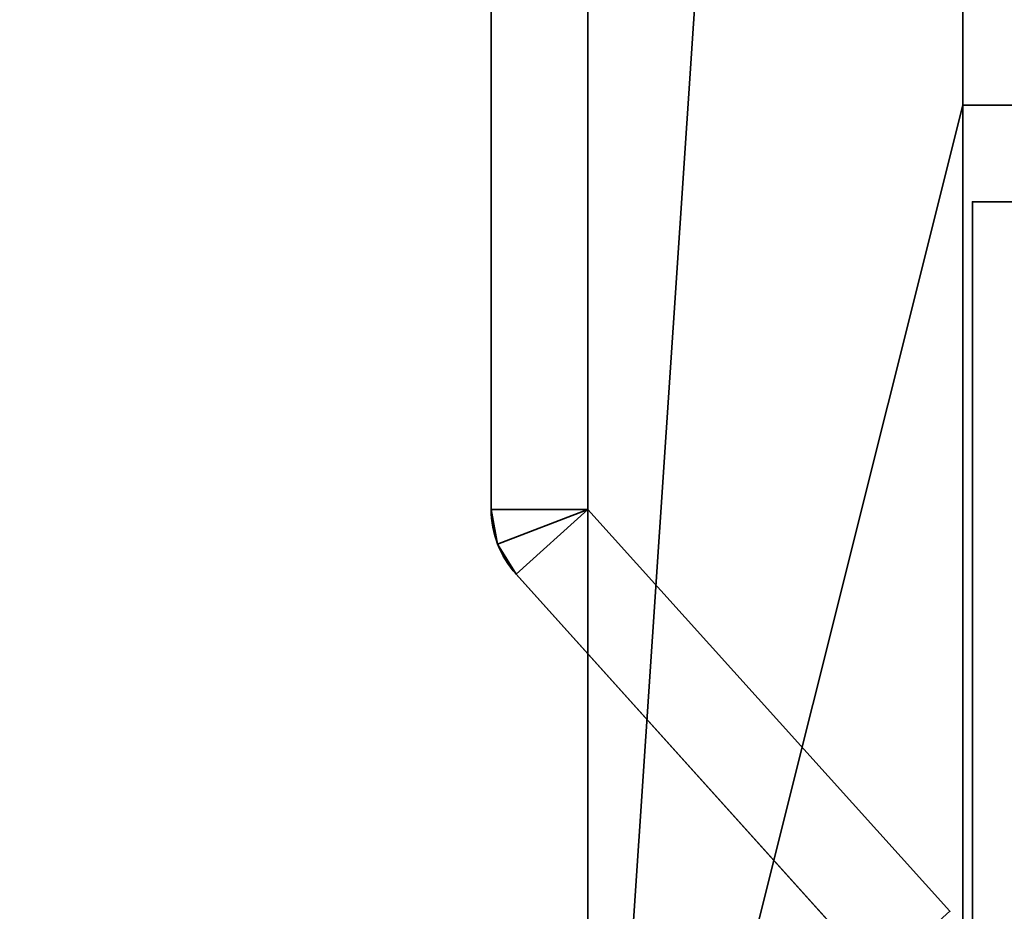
# Model space of a CAD drawing. Header units: millimetres. Extents: x -490 to 6690, y -115 to 152.
# Tile 491 of 656: x 2563 to 2583, y 4 to 23. Entities that reach past the tile are written whole.
import ezdxf

# ---------------------------------------------------------------- set-up
doc = ezdxf.new("R2010")
doc.units = ezdxf.units.MM
doc.layers.add('151', color=253, linetype='Continuous')

# ---------------------------------------------------------------- blocks, each defined once
blk = doc.blocks.new('UG_SURFACE_003')
at = {"layer": '151', "color": 252, "linetype": 'Continuous', "lineweight": 35}
for points in [[(3590, -6.2, 2202.5), (3590, 133.2, 2202.5), (2410, 133.2, 2202.5), (2410, -6.2, 2202.5)], [(2560, -6.2, 2052.5), (2560, 133.2, 2052.5), (3440, 133.2, 2052.5), (3440, -6.2, 2052.5)]]:
    blk.add_3dface(points, dxfattribs=at)
blk = doc.blocks.new('UG_SURFACE_196')
at = {"layer": '151', "color": 252, "linetype": 'Continuous', "lineweight": 35}
for points in [[(2572.75, 12.635, 1008.25), (2572.75, 36, 1008.25), (2574.75, 36, 1008.25), (2574.75, 12.635, 1008.25)], [(2574.75, 12.635, 1172.25), (2574.75, 36, 1172.25), (2572.75, 36, 1172.25), (2572.75, 12.635, 1172.25)], [(2572.75, 36, 1008.25), (2572.75, 12.635, 1008.25), (2572.75, 12.635, 1020.25), (2572.75, 23.75, 1020.25)], [(2572.75, 23.75, 1160.25), (2572.75, 12.635, 1160.25), (2572.75, 12.635, 1172.25), (2572.75, 36, 1172.25)], [(2574.75, 36, 1172.25), (2574.75, 12.635, 1172.25), (2574.75, 12.635, 1160.25), (2574.75, 23.75, 1160.25)], [(2574.75, 23.75, 1020.25), (2574.75, 12.635, 1020.25), (2574.75, 12.635, 1008.25), (2574.75, 36, 1008.25)], [(2574.75, 12.635, 1020.25), (2574.75, 23.75, 1020.25), (2572.75, 23.75, 1020.25), (2572.75, 12.635, 1020.25)], [(2572.75, 12.635, 1160.25), (2572.75, 23.75, 1160.25), (2574.75, 23.75, 1160.25), (2574.75, 12.635, 1160.25)], [(2572.75, 23.75, 1084.25), (2572.75, 12.635, 1084.25), (2572.75, 12.635, 1096.25), (2572.75, 23.75, 1096.25)], [(2572.75, 12.635, 1084.25), (2572.75, 23.75, 1084.25), (2574.75, 23.75, 1084.25), (2574.75, 12.635, 1084.25)], [(2574.75, 12.635, 1096.25), (2574.75, 23.75, 1096.25), (2572.75, 23.75, 1096.25), (2572.75, 12.635, 1096.25)], [(2574.75, 23.75, 1096.25), (2574.75, 12.635, 1096.25), (2574.75, 12.635, 1084.25), (2574.75, 23.75, 1084.25)], [(2572.883, 11.918, 1008.25), (2572.883, 11.918, 1020.25), (2572.75, 12.635, 1020.25), (2572.75, 12.635, 1008.25)], [(2574.75, 12.635, 1008.25), (2572.883, 11.918, 1008.25), (2572.75, 12.635, 1008.25)], [(2572.75, 12.635, 1020.25), (2572.883, 11.918, 1020.25), (2574.75, 12.635, 1020.25)], [(2572.75, 12.635, 1172.25), (2572.883, 11.918, 1172.25), (2574.75, 12.635, 1172.25)], [(2572.883, 11.918, 1160.25), (2572.883, 11.918, 1172.25), (2572.75, 12.635, 1172.25), (2572.75, 12.635, 1160.25)], [(2574.75, 12.635, 1160.25), (2572.883, 11.918, 1160.25), (2572.75, 12.635, 1160.25)], [(2572.883, 11.918, 1084.25), (2572.883, 11.918, 1096.25), (2572.75, 12.635, 1096.25), (2572.75, 12.635, 1084.25)], [(2574.75, 12.635, 1084.25), (2572.883, 11.918, 1084.25), (2572.75, 12.635, 1084.25)], [(2572.75, 12.635, 1096.25), (2572.883, 11.918, 1096.25), (2574.75, 12.635, 1096.25)], [(2573.264, 11.297, 1008.25), (2572.883, 11.918, 1008.25), (2574.75, 12.635, 1008.25)], [(2574.75, 12.635, 1020.25), (2572.883, 11.918, 1020.25), (2573.264, 11.297, 1020.25)], [(2574.75, 12.635, 1172.25), (2572.883, 11.918, 1172.25), (2573.264, 11.297, 1172.25)], [(2573.264, 11.297, 1160.25), (2572.883, 11.918, 1160.25), (2574.75, 12.635, 1160.25)], [(2573.264, 11.297, 1084.25), (2572.883, 11.918, 1084.25), (2574.75, 12.635, 1084.25)], [(2574.75, 12.635, 1096.25), (2572.883, 11.918, 1096.25), (2573.264, 11.297, 1096.25)], [(2580.75, 2.982, 1008.25), (2573.264, 11.297, 1008.25), (2574.75, 12.635, 1008.25), (2582.236, 4.321, 1008.25)], [(2582.236, 4.321, 1020.25), (2574.75, 12.635, 1020.25), (2573.264, 11.297, 1020.25), (2580.75, 2.982, 1020.25)], [(2582.236, 4.321, 1172.25), (2574.75, 12.635, 1172.25), (2573.264, 11.297, 1172.25), (2580.75, 2.982, 1172.25)], [(2580.75, 2.982, 1160.25), (2573.264, 11.297, 1160.25), (2574.75, 12.635, 1160.25), (2582.236, 4.321, 1160.25)], [(2580.75, 2.982, 1084.25), (2573.264, 11.297, 1084.25), (2574.75, 12.635, 1084.25), (2582.236, 4.321, 1084.25)], [(2582.236, 4.321, 1096.25), (2574.75, 12.635, 1096.25), (2573.264, 11.297, 1096.25), (2580.75, 2.982, 1096.25)], [(2582.236, 4.321, 1020.25), (2582.236, 4.321, 1008.25), (2574.75, 12.635, 1008.25), (2574.75, 12.635, 1020.25)], [(2574.75, 12.635, 1160.25), (2574.75, 12.635, 1172.25), (2582.236, 4.321, 1172.25), (2582.236, 4.321, 1160.25)], [(2582.236, 4.321, 1096.25), (2582.236, 4.321, 1084.25), (2574.75, 12.635, 1084.25), (2574.75, 12.635, 1096.25)], [(2573.264, 11.297, 1008.25), (2573.264, 11.297, 1020.25), (2572.883, 11.918, 1020.25), (2572.883, 11.918, 1008.25)], [(2573.264, 11.297, 1160.25), (2573.264, 11.297, 1172.25), (2572.883, 11.918, 1172.25), (2572.883, 11.918, 1160.25)], [(2573.264, 11.297, 1084.25), (2573.264, 11.297, 1096.25), (2572.883, 11.918, 1096.25), (2572.883, 11.918, 1084.25)], [(2573.264, 11.297, 1020.25), (2573.264, 11.297, 1008.25), (2580.75, 2.982, 1008.25), (2580.75, 2.982, 1020.25)], [(2580.75, 2.982, 1160.25), (2580.75, 2.982, 1172.25), (2573.264, 11.297, 1172.25), (2573.264, 11.297, 1160.25)], [(2573.264, 11.297, 1096.25), (2573.264, 11.297, 1084.25), (2580.75, 2.982, 1084.25), (2580.75, 2.982, 1096.25)]]:
    blk.add_3dface(points, dxfattribs=at)
blk = doc.blocks.new('UG_SURFACE_203')
at = {"layer": '151', "color": 254, "linetype": 'Continuous', "lineweight": 35}
for points in [[(2574.75, 136.75, 2032.75), (2574.75, -10, 2032.75), (2582.5, 106, 2025)], [(2582.5, 106, -7.5), (2574.75, -10, -7.5), (2574.75, 136.75, -7.5)], [(2574.75, -10, 2032.75), (2574.75, 136.75, 2032.75), (2574.75, 136.75, -7.5), (2574.75, -10, -7.5)], [(2582.5, 21, 2025), (2582.5, 106, 2025), (2574.75, -10, 2032.75)], [(2574.75, -10, -7.5), (2582.5, 106, -7.5), (2582.5, 21, -7.5)], [(2582.5, 21, 2025), (2587, 21, 2020.5), (2587, 106, 2020.5), (2582.5, 106, 2025)], [(2582.5, 106, -7.5), (2587, 106, -7.5), (2587, 21, -7.5), (2582.5, 21, -7.5)], [(2574.75, -10, 2032.75), (2580.5, -10, 2027), (2582.5, -8, 2025), (2582.5, 21, 2025)], [(2582.5, 21, -7.5), (2582.5, -8, -7.5), (2580.5, -10, -7.5), (2574.75, -10, -7.5)], [(2582.5, 21, 2025), (2582.5, -8, 2025), (2582.5, -8, -7.5), (2582.5, 21, -7.5)], [(2587, 21, 2020.5), (2582.5, 21, 2025), (2582.5, 21, -7.5), (2587, 21, -7.5)]]:
    blk.add_3dface(points, dxfattribs=at)
blk = doc.blocks.new('UG_SURFACE_205')
at = {"layer": '151', "color": 254, "linetype": 'Continuous', "lineweight": 35}
for points in [[(2582.5, 106, 2025), (2574.75, -10, 2032.75), (2574.75, 136.75, 2032.75)], [(3425.25, -10, 2032.75), (3425.25, 136.75, 2032.75), (2574.75, 136.75, 2032.75), (2574.75, -10, 2032.75)], [(2574.75, -10, 2032.75), (2582.5, 106, 2025), (2582.5, 21, 2025)], [(2582.5, 106, 2025), (2587, 106, 2020.5), (2587, 21, 2020.5), (2582.5, 21, 2025)], [(2582.5, 21, 2025), (2582.5, -8, 2025), (2580.5, -10, 2027), (2574.75, -10, 2032.75)], [(3417.5, 21, 2025), (3417.5, -8, 2025), (2582.5, -8, 2025), (2582.5, 21, 2025)], [(3417.5, 21, 2025), (2582.5, 21, 2025), (2587, 21, 2020.5), (3413, 21, 2020.5)]]:
    blk.add_3dface(points, dxfattribs=at)
blk = doc.blocks.new('UG_SURFACE_228')
at = {"layer": '151', "color": 14, "linetype": 'Continuous', "lineweight": 35}
for points in [[(2582.7, -10, 2024.8), (2582.7, 19, 2024.8), (2582.7, 19, -7.5), (2582.7, -10, -7.5)], [(2584, 19, 2023.5), (2584, 19, -7.5), (2582.7, 19, -7.5), (2582.7, 19, 2024.8)], [(2582.7, -10, -7.5), (2582.7, 19, -7.5), (2584, 19, -7.5), (2586.75, 16.25, -7.5)], [(2586.75, 16.25, 2020.75), (2584, 19, 2023.5), (2582.7, 19, 2024.8), (2582.7, -10, 2024.8)], [(2584, 19, 2023.5), (2586.75, 16.25, 2020.75), (2586.75, 16.25, -7.5), (2584, 19, -7.5)], [(2586.75, 16.25, -7.5), (2586.75, -22, -7.5), (2582.7, -10, -7.5)], [(2582.7, -10, 2024.8), (2586.75, -22, 2020.75), (2586.75, 16.25, 2020.75)], [(2586.75, 16.25, 2020.75), (2586.75, -22, 2020.75), (2586.75, -22, -7.5), (2586.75, 16.25, -7.5)], [(2581.75, -25, 2025.75), (2581.75, -10, 2025.75), (2581.75, -10, -7.5), (2581.75, -25, -7.5)], [(2582.7, -10, 2024.8), (2582.7, -10, -7.5), (2581.75, -10, -7.5), (2581.75, -10, 2025.75)], [(2581.75, -10, -7.5), (2585.671, -24.255, -7.5), (2584.917, -24.759, -7.5)], [(2581.75, -10, -7.5), (2582.7, -10, -7.5), (2586.75, -22, -7.5), (2586.596, -22.773, -7.5)], [(2584.917, -24.759, -7.5), (2584.898, -24.772, -7.5), (2584.02, -24.946, -7.5), (2581.75, -10, -7.5)], [(2586.596, -22.773, -7.5), (2586.522, -23.148, -7.5), (2586.238, -23.573, -7.5), (2581.75, -10, -7.5)], [(2586.238, -23.573, -7.5), (2585.871, -24.121, -7.5), (2585.671, -24.255, -7.5), (2581.75, -10, -7.5)], [(2584.02, -24.946, -7.5), (2583.75, -25, -7.5), (2581.75, -25, -7.5), (2581.75, -10, -7.5)], [(2581.75, -10, 2025.75), (2581.75, -25, 2025.75), (2583.75, -25, 2023.75), (2584.021, -24.929, 2023.479)], [(2581.75, -10, 2025.75), (2585.657, -24.212, 2021.843), (2586.245, -23.667, 2021.255), (2586.277, -23.596, 2021.224)], [(2584.021, -24.929, 2023.479), (2584.911, -24.695, 2022.589), (2581.75, -10, 2025.75)], [(2581.75, -10, 2025.75), (2586.646, -22.783, 2020.854), (2586.646, -22.782, 2020.854)], [(2584.911, -24.695, 2022.589), (2585.227, -24.612, 2022.274), (2585.657, -24.212, 2021.843), (2581.75, -10, 2025.75)], [(2586.277, -23.596, 2021.224), (2586.646, -22.783, 2020.854), (2581.75, -10, 2025.75)], [(2586.646, -22.782, 2020.854), (2586.75, -22, 2020.75), (2582.7, -10, 2024.8), (2581.75, -10, 2025.75)], [(2586.596, -22.773, -7.5), (2586.75, -22, -7.5), (2586.75, -22, 2020.75)], [(2586.75, -22, 2020.75), (2586.646, -22.782, 2020.854), (2586.596, -22.773, -7.5)], [(2586.238, -23.573, -7.5), (2586.522, -23.148, -7.5), (2586.646, -22.783, 2020.854)], [(2586.646, -22.783, 2020.854), (2586.277, -23.596, 2021.224), (2586.238, -23.573, -7.5)], [(2586.522, -23.148, -7.5), (2586.596, -22.773, -7.5), (2586.646, -22.783, 2020.854)], [(2586.646, -22.782, 2020.854), (2586.646, -22.783, 2020.854), (2586.596, -22.773, -7.5)], [(2585.671, -24.255, -7.5), (2585.871, -24.121, -7.5), (2586.277, -23.596, 2021.224)], [(2586.277, -23.596, 2021.224), (2586.245, -23.667, 2021.255), (2585.671, -24.255, -7.5)], [(2585.871, -24.121, -7.5), (2586.238, -23.573, -7.5), (2586.277, -23.596, 2021.224)], [(2586.245, -23.667, 2021.255), (2585.657, -24.212, 2021.843), (2585.671, -24.255, -7.5)], [(2584.917, -24.759, -7.5), (2585.671, -24.255, -7.5), (2585.657, -24.212, 2021.843)], [(2585.657, -24.212, 2021.843), (2585.227, -24.612, 2022.274), (2584.917, -24.759, -7.5)], [(2585.227, -24.612, 2022.274), (2584.911, -24.695, 2022.589), (2584.917, -24.759, -7.5)], [(2584.02, -24.946, -7.5), (2584.898, -24.772, -7.5), (2584.911, -24.695, 2022.589)], [(2584.911, -24.695, 2022.589), (2584.021, -24.929, 2023.479), (2584.02, -24.946, -7.5)], [(2584.898, -24.772, -7.5), (2584.917, -24.759, -7.5), (2584.911, -24.695, 2022.589)], [(2581.75, -25, 2025.75), (2581.75, -25, -7.5), (2583.75, -25, -7.5), (2583.75, -25, 2023.75)], [(2583.75, -25, -7.5), (2584.02, -24.946, -7.5), (2584.021, -24.929, 2023.479)], [(2584.021, -24.929, 2023.479), (2583.75, -25, 2023.75), (2583.75, -25, -7.5)]]:
    blk.add_3dface(points, dxfattribs=at)
blk = doc.blocks.new('UG_SURFACE_231')
at = {"layer": '151', "color": 14, "linetype": 'Continuous', "lineweight": 35}
for points in [[(3417.3, 19, 2024.8), (3416, 19, 2023.5), (2584, 19, 2023.5), (2582.7, 19, 2024.8)], [(3417.3, -10, 2024.8), (3417.3, 19, 2024.8), (2582.7, 19, 2024.8), (2582.7, -10, 2024.8)], [(2582.7, -10, 2024.8), (2582.7, 19, 2024.8), (2584, 19, 2023.5), (2586.75, 16.25, 2020.75)], [(2586.75, 16.25, 2020.75), (2586.75, -22, 2020.75), (2582.7, -10, 2024.8)]]:
    blk.add_3dface(points, dxfattribs=at)

msp = doc.modelspace()

# ---------------------------------------------------------------- linework, layer by layer
at = {"layer": '151', "linetype": 'Continuous', "lineweight": -3}
for p, q in [((2574.75, -10, 2032.75), (2574.75, 136.75, 2032.75)), ((2574.75, -10, 2032.75), (2574.75, 136.75, 2032.75)), ((2574.75, -10, -7.5), (2574.75, 136.75, -7.5)), ((2572.75, 58.75, 1172.25), (2572.75, 12.635, 1172.25)), ((2572.75, 58.75, 1008.25), (2572.75, 12.635, 1008.25)), ((2574.75, 12.635, 1172.25), (2574.75, 58.75, 1172.25)), ((2574.75, 12.635, 1008.25), (2574.75, 58.75, 1008.25)), ((2572.75, 12.635, 1160.25), (2572.75, 23.75, 1160.25)), ((2572.75, 23.75, 1096.25), (2572.75, 12.635, 1096.25)), ((2572.75, 12.635, 1084.25), (2572.75, 23.75, 1084.25)), ((2572.75, 23.75, 1020.25), (2572.75, 12.635, 1020.25)), ((2574.75, 12.635, 1096.25), (2574.75, 23.75, 1096.25)), ((2574.75, 23.75, 1084.25), (2574.75, 12.635, 1084.25)), ((2574.75, 23.75, 1160.25), (2574.75, 12.635, 1160.25)), ((2574.75, 12.635, 1020.25), (2574.75, 23.75, 1020.25)), ((2582.5, 21, 2025), (2582.5, -8, 2025)), ((2582.5, 21, -7.5), (2582.5, -8, -7.5)), ((2582.5, 21, 2025), (2587, 21, 2020.5)), ((2582.5, 21, 2025), (2582.5, -8, 2025)), ((2587, 21, -7.5), (2582.5, 21, -7.5)), ((2582.5, 21, 2025), (2582.5, 21, -7.5)), ((3417.5, 21, 2025), (2582.5, 21, 2025)), ((2587, 21, 2020.5), (2582.5, 21, 2025)), ((2582.7, 19, 2024.8), (2582.7, 19, -7.5)), ((2582.7, -10, 2024.8), (2582.7, 19, 2024.8)), ((2582.7, -10, -7.5), (2582.7, 19, -7.5)), ((2582.7, 19, 2024.8), (2584, 19, 2023.5)), ((2582.7, -10, 2024.8), (2582.7, 19, 2024.8)), ((2582.7, 19, -7.5), (2584, 19, -7.5)), ((3417.3, 19, 2024.8), (2582.7, 19, 2024.8)), ((2584, 19, 2023.5), (2582.7, 19, 2024.8)), ((2572.75, 12.635, 1172.25), (2572.75, 12.635, 1160.25)), ((2572.75, 12.635, 1096.25), (2572.75, 12.635, 1084.25)), ((2572.75, 12.635, 1020.25), (2572.75, 12.635, 1008.25)), ((2574.75, 12.635, 1096.25), (2574.75, 12.635, 1084.25)), ((2574.75, 12.635, 1084.25), (2582.236, 4.321, 1084.25)), ((2582.236, 4.321, 1172.25), (2574.75, 12.635, 1172.25)), ((2574.75, 12.635, 1172.25), (2574.75, 12.635, 1160.25)), ((2582.236, 4.321, 1008.25), (2574.75, 12.635, 1008.25)), ((2582.236, 4.321, 1020.25), (2574.75, 12.635, 1020.25)), ((2582.236, 4.321, 1096.25), (2574.75, 12.635, 1096.25)), ((2574.75, 12.635, 1160.25), (2582.236, 4.321, 1160.25)), ((2574.75, 12.635, 1020.25), (2574.75, 12.635, 1008.25)), ((2573.264, 11.297, 1020.25), (2573.264, 11.297, 1008.25)), ((2580.75, 2.982, 1084.25), (2573.264, 11.297, 1084.25)), ((2573.264, 11.297, 1096.25), (2573.264, 11.297, 1084.25)), ((2573.264, 11.297, 1172.25), (2573.264, 11.297, 1160.25)), ((2573.264, 11.297, 1020.25), (2580.75, 2.982, 1020.25)), ((2580.75, 2.982, 1160.25), (2573.264, 11.297, 1160.25)), ((2573.264, 11.297, 1172.25), (2580.75, 2.982, 1172.25)), ((2573.264, 11.297, 1096.25), (2580.75, 2.982, 1096.25)), ((2573.264, 11.297, 1008.25), (2580.75, 2.982, 1008.25)), ((2582.236, 4.321, 1172.25), (2582.236, 4.321, 1160.25)), ((2582.236, 4.321, 1020.25), (2582.236, 4.321, 1008.25)), ((2582.236, 4.321, 1096.25), (2582.236, 4.321, 1084.25))]:
    msp.add_line(p, q, dxfattribs=at)
for centre in [(2574.75, 12.635, 1172.25), (2574.75, 12.635, 1096.25), (2574.75, 12.635, 1020.25), (2574.75, 12.635, 1008.25)]:
    msp.add_arc(centre, 2, 180, 222, dxfattribs=at)
at = {"layer": '151', "linetype": 'Continuous', "lineweight": -3, "extrusion": (0, 0, -1)}
for centre, end in [((-2574.75, 12.635, -1160.25), 360), ((-2574.75, 12.635, -1084.25), 0)]:
    msp.add_arc(centre, 2, 318, end, dxfattribs=at)

# ---------------------------------------------------------------- block references
at = {"layer": '151', "linetype": 'Continuous', "lineweight": -3}
for name in ['UG_SURFACE_203', 'UG_SURFACE_205', 'UG_SURFACE_003', 'UG_SURFACE_196', 'UG_SURFACE_228', 'UG_SURFACE_231']:
    msp.add_blockref(name, (0, 0), dxfattribs=at)

doc.saveas('drawing.dxf')
